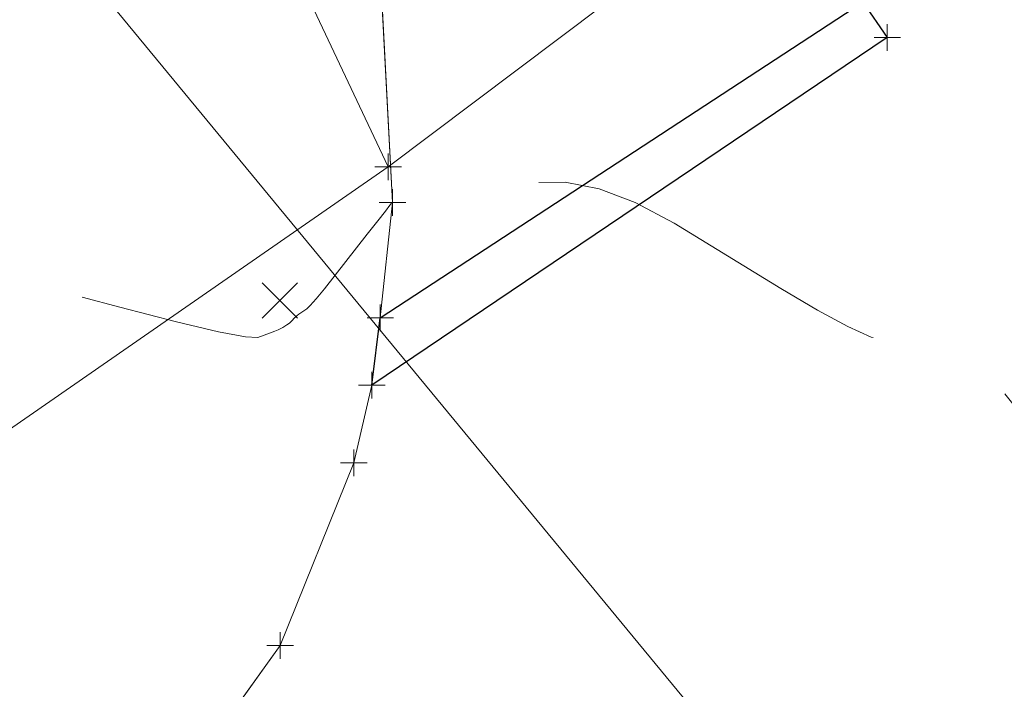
# Model space of a CAD drawing. Extents: x 1926935 to 1928139, y 199322 to 200300.
# Tile 613 of 656: x 1927617 to 1927654, y 199760 to 199785. Entities that reach past the tile are written whole.
import ezdxf

# ---------------------------------------------------------------- set-up
doc = ezdxf.new("R2010")
doc.units = 0
doc.header["$MEASUREMENT"] = 0
for name, pattern in [('DGN Style 3', [19.64306890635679, 14.03076350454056, -5.612305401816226]), ('gasex', [0]), ('ohelecex', [0])]:
    doc.linetypes.add(name, pattern=pattern)
for name, color, linetype, lineweight in [('DT_X_Contour_Minor', 136, 'DGN Style 3', 0), ('DT_X_Terrain_Ground_Line', 92, 'DGN Style 3', 13), ('PM_X_Edge_Line', 40, 'Continuous', 0), ('PM_X_Stop_Line', 7, 'Continuous', 30), ('PV_X_EOP', 7, 'DGN Style 3', 0), ('SV_X_Random_Point (Construction)', 7, 'Continuous', 0), ('UT_X_Gas', 40, 'gasex', 0), ('UT_X_Overhead_Electric', 1, 'ohelecex', 0)]:
    doc.layers.add(name, color=color, linetype=linetype, lineweight=lineweight)
doc.layers.add('SV_X_Shot_Marker (Construction)', color=40, linetype='Continuous', lineweight=0, transparency=0.5)

# ---------------------------------------------------------------- blocks, each defined once
blk = doc.blocks.new('SVPT_317')
at = {"layer": 'SV_X_Shot_Marker (Construction)', "transparency": 33554495}
for p, q in [((0, 0.0249999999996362), (0, -0.0249999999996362)), ((-0.02499999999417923, 0), (0.02500000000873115, 0))]:
    blk.add_line(p, q, dxfattribs=at)
blk.add_point((0, 0), dxfattribs=at)
blk = doc.blocks.new('SVPT_318')
at = {"layer": 'SV_X_Shot_Marker (Construction)', "transparency": 33554495}
for p, q in [((1.455191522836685e-11, 0.0249999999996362), (1.455191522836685e-11, -0.02500000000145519)), ((-0.02499999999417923, 0), (0.02500000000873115, 0))]:
    blk.add_line(p, q, dxfattribs=at)
blk.add_point((1.455191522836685e-11, 0), dxfattribs=at)
blk = doc.blocks.new('SVPT_319')
at = {"layer": 'SV_X_Shot_Marker (Construction)', "transparency": 33554495}
for p, q in [((0, 0.02500000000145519), (0, -0.02499999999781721)), ((-0.02500000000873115, 1.818989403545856e-12), (0.02499999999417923, 1.818989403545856e-12))]:
    blk.add_line(p, q, dxfattribs=at)
blk.add_point((0, 1.818989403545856e-12), dxfattribs=at)
blk = doc.blocks.new('SVPT_320')
at = {"layer": 'SV_X_Shot_Marker (Construction)', "transparency": 33554495}
for p, q in [((0, 0.02500000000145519), (0, -0.02499999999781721)), ((-0.02500000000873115, 1.818989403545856e-12), (0.02499999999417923, 1.818989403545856e-12))]:
    blk.add_line(p, q, dxfattribs=at)
blk.add_point((0, 1.818989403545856e-12), dxfattribs=at)
blk = doc.blocks.new('SVPT_321')
at = {"layer": 'SV_X_Shot_Marker (Construction)', "transparency": 33554495}
for p, q in [((0, 0.02500000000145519), (0, -0.0249999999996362)), ((-0.02499999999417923, 0), (0.02500000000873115, 0))]:
    blk.add_line(p, q, dxfattribs=at)
blk.add_point((0, 0), dxfattribs=at)
blk = doc.blocks.new('SVPT_322')
at = {"layer": 'SV_X_Shot_Marker (Construction)', "transparency": 33554495}
for p, q in [((0, 0.02500000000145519), (0, -0.0249999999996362)), ((-0.02499999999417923, 0), (0.02500000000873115, 0))]:
    blk.add_line(p, q, dxfattribs=at)
blk.add_point((0, 0), dxfattribs=at)
blk = doc.blocks.new('SVPT_324')
at = {"layer": 'SV_X_Shot_Marker (Construction)', "transparency": 33554495}
for p, q in [((0, 0.02500000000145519), (0, -0.0249999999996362)), ((-0.02500000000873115, 0), (0.02499999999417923, 0))]:
    blk.add_line(p, q, dxfattribs=at)
blk.add_point((0, 0), dxfattribs=at)
blk = doc.blocks.new('SVPT_325')
at = {"layer": 'SV_X_Shot_Marker (Construction)', "transparency": 33554495}
for p, q in [((0, 0.0249999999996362), (0, -0.0249999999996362)), ((-0.02499999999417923, 0), (0.02500000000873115, 0))]:
    blk.add_line(p, q, dxfattribs=at)
blk.add_point((0, 0), dxfattribs=at)
blk = doc.blocks.new('X_151')
at = {"layer": 'SV_X_Random_Point (Construction)', "color": 7, "linetype": 'Continuous', "lineweight": 0, "transparency": 33554559}
for p, q in [((-0.03333333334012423, -0.03337499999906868), (0.03333333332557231, 0.03337500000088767)), ((-0.03333333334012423, 0.03337500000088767), (0.03333333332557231, -0.03337499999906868))]:
    blk.add_line(p, q, dxfattribs=at)
blk = doc.blocks.new('SVPT_1615')
at = {"layer": 'SV_X_Shot_Marker (Construction)', "transparency": 33554495}
for p, q in [((1.455191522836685e-11, 0.02500000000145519), (1.455191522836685e-11, -0.0249999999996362)), ((-0.02499999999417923, 0), (0.02500000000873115, 0))]:
    blk.add_line(p, q, dxfattribs=at)
blk.add_point((1.455191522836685e-11, 0), dxfattribs=at)
blk = doc.blocks.new('SVPT_1616')
at = {"layer": 'SV_X_Shot_Marker (Construction)', "transparency": 33554495}
for p, q in [((1.455191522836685e-11, 0.02500000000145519), (1.455191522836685e-11, -0.0249999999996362)), ((-0.02499999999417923, 0), (0.02500000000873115, 0))]:
    blk.add_line(p, q, dxfattribs=at)
blk.add_point((1.455191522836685e-11, 0), dxfattribs=at)
blk = doc.blocks.new('*U2117', base_point=(1927600.1255, 199832.7095, 682.6088333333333))
at = {"layer": 'DT_X_Contour_Minor', "elevation": 675.999999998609, "flags": 128}
blk.add_lwpolyline([(1927775.634187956, 199633.4440144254), (1927773.537399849, 199634.5895950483), (1927773.127036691, 199634.8091043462), (1927772.794570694, 199634.9766691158), (1927772.540001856, 199635.0922893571), (1927772.363330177, 199635.15596507), (1927771.720622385, 199635.3319144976), (1927765.76443934, 199641.7715788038), (1927758.087159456, 199647.1629141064), (1927756.395791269, 199648.2396762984), (1927754.611949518, 199649.1593906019), (1927752.735634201, 199649.922057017), (1927750.766845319, 199650.5276755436), (1927745.393443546, 199651.9332610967), (1927743.599838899, 199652.406317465), (1927742.249076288, 199652.7712974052), (1927741.341155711, 199653.0282009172), (1927740.87607717, 199653.1770280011), (1927740.011183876, 199653.5147648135), (1927739.853079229, 199653.5800865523), (1927739.752009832, 199653.6257635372), (1927739.707975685, 199653.651795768), (1927739.666598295, 199653.6950220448), (1927739.648455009, 199653.7091919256), (1927739.625058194, 199653.7192818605), (1927739.59640785, 199653.7252918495), (1927739.562503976, 199653.7272218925), (1927739.465088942, 199653.726928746), (1927739.424891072, 199653.7373829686), (1927739.377358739, 199653.7689654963), (1927739.322491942, 199653.8216763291), (1927739.260290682, 199653.895515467), (1927739.08464137, 199654.1205909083), (1927738.690089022, 199654.5601265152), (1927737.638168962, 199655.7099267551), (1927735.928881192, 199657.569991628), (1927720.983975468, 199673.7924763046), (1927719.377156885, 199675.0547380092), (1927719.0499247, 199675.3318189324), (1927718.756864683, 199675.6220924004), (1927718.497976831, 199675.9255584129), (1927718.273261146, 199676.2422169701), (1927717.304323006, 199677.7507395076), (1927714.957299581, 199677.7133429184), (1927714.477547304, 199677.701860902), (1927714.044157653, 199677.6834419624), (1927713.65713063, 199677.6580860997), (1927713.316466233, 199677.6257933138), (1927712.469844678, 199677.5304299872), (1927712.144650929, 199677.4905359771), (1927711.804035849, 199677.4423764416), (1927711.447999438, 199677.3859513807), (1927711.076541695, 199677.3212607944), (1927710.065425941, 199677.1377318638), (1927709.570538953, 199677.1687602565), (1927708.84421481, 199677.3994921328), (1927707.88645351, 199677.8299274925), (1927706.697255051, 199678.4600663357), (1927703.217476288, 199680.4067078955), (1927701.899832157, 199681.1311622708), (1927700.556733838, 199681.8445442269), (1927699.188181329, 199682.5468537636), (1927697.794174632, 199683.238090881), (1927694.042884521, 199685.0666266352), (1927692.707521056, 199685.7401455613), (1927691.514898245, 199686.3893005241), (1927690.465016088, 199687.0140915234), (1927689.557874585, 199687.6145185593), (1927687.329151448, 199689.1831720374), (1927686.325766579, 199689.8145187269), (1927684.987154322, 199690.532068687), (1927683.313314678, 199691.3358219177), (1927681.304247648, 199692.2257784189), (1927675.499765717, 199694.7139334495), (1927673.515345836, 199695.7558281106), (1927671.915447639, 199697.0153958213), (1927670.700071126, 199698.4926365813), (1927669.8692163, 199700.1875503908), (1927666.889111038, 199708.6050519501), (1927660.924861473, 199709.4336255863), (1927659.807181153, 199709.595358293), (1927659.010247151, 199709.7254534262), (1927658.534059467, 199709.8239109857), (1927658.3786181, 199709.8907309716), (1927658.391769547, 199710.0267341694), (1927658.263153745, 199710.1465520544), (1927657.867442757, 199710.4040033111), (1927657.20463658, 199710.7990879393), (1927656.274735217, 199711.3318059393), (1927653.438871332, 199712.9358984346), (1927652.73421027, 199713.5058406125), (1927652.747125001, 199714.0125977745), (1927653.477615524, 199714.4561699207), (1927654.925681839, 199714.8365570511), (1927659.743959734, 199715.7666760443), (1927661.350085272, 199716.0754693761), (1927662.554753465, 199716.3042601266), (1927663.357964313, 199716.4530482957), (1927663.759717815, 199716.5218338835), (1927664.295784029, 199716.598592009), (1927664.554281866, 199716.6336036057), (1927664.927725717, 199716.6810698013), (1927665.416115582, 199716.740990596), (1927666.01945146, 199716.8133659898), (1927669.103226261, 199717.1801785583), (1927670.380885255, 199718.6720924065), (1927670.62551899, 199718.967854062), (1927670.811852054, 199719.2157473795), (1927670.939884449, 199719.4157723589), (1927671.009616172, 199719.5679290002), (1927671.198995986, 199720.1663005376), (1927671.089461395, 199723.3640139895), (1927671.069770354, 199724.1128201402), (1927671.057640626, 199724.9887899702), (1927671.05307221, 199725.9919234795), (1927671.056065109, 199727.1222206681), (1927671.087675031, 199732.6936561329), (1927671.517152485, 199732.8784184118), (1927671.457461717, 199733.2023493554), (1927671.094327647, 199734.0949583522), (1927670.427750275, 199735.5562454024), (1927669.4577296, 199737.5862105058), (1927666.466416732, 199743.7576881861), (1927665.426584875, 199745.8998739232), (1927664.550573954, 199747.6978228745), (1927663.83838397, 199749.1515350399), (1927663.290014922, 199750.2610104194), (1927662.046125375, 199752.7606290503), (1927661.623204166, 199753.608399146), (1927661.2873577, 199754.27699546), (1927661.038585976, 199754.7664179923), (1927660.876888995, 199755.0766667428), (1927660.561796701, 199755.6650983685), (1927660.400991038, 199756.0646505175), (1927660.154893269, 199756.8219832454), (1927659.823503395, 199757.9370965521), (1927659.406821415, 199759.4099904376), (1927658.18194666, 199763.8147482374), (1927657.702037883, 199765.3606606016), (1927657.180967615, 199766.694829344), (1927656.618735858, 199767.8172544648), (1927656.015342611, 199768.7279359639), (1927654.351411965, 199770.8740951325), (1927653.785054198, 199771.5846633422), (1927653.33392888, 199772.1067485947), (1927652.998036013, 199772.44035089), (1927652.777375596, 199772.5854702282), (1927652.342591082, 199772.7211445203), (1927652.135789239, 199772.7770335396), (1927651.841472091, 199772.8429448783), (1927651.459639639, 199772.9188785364), (1927650.990291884, 199773.004834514), (1927649.622010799, 199773.2474135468), (1927648.984860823, 199773.4417594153), (1927648.09962171, 199773.8428627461), (1927646.96629346, 199774.4507235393), (1927645.584876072, 199775.2653417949), (1927641.570310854, 199777.7133337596), (1927640.112140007, 199778.4973244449), (1927638.748551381, 199779.0133025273), (1927637.479544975, 199779.2612680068), (1927636.30512079, 199779.2412208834), (1927633.299432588, 199778.8304117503), (1927632.311947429, 199778.6955020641), (1927631.6037581, 199778.5988798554), (1927631.174864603, 199778.5405451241), (1927631.025266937, 199778.5204978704), (1927630.97883477, 199778.5162814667), (1927630.950305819, 199778.4750560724), (1927630.8886088, 199778.3952383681), (1927630.715744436, 199778.1734532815), (1927630.431712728, 199777.8097008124), (1927630.036513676, 199777.303980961), (1927628.834426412, 199775.7661048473), (1927628.429560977, 199775.2544157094), (1927628.116530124, 199774.8727553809), (1927627.895333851, 199774.6211238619), (1927627.765972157, 199774.4995211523), (1927627.54345375, 199774.3486190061), (1927627.465833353, 199774.2941960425), (1927627.399860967, 199774.2441037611), (1927627.345536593, 199774.1983421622), (1927627.302860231, 199774.1569112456), (1927627.20458728, 199774.0522030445), (1927627.165143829, 199774.0132237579), (1927627.120518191, 199773.9748170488), (1927627.070710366, 199773.9369829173), (1927627.015720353, 199773.8997213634), (1927626.862170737, 199773.8011206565), (1927626.789665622, 199773.760577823), (1927626.68731249, 199773.7128998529), (1927626.555111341, 199773.6580867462), (1927626.393062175, 199773.5961385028), (1927625.92113371, 199773.4214296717), (1927625.463860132, 199773.4436759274), (1927624.445985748, 199773.641446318), (1927622.867510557, 199774.0147408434), (1927620.728434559, 199774.5635595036), (1927614.276764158, 199776.2611081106), (1927611.907103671, 199776.8080834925), (1927609.636875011, 199777.175848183), (1927607.466078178, 199777.3644021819), (1927605.394713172, 199777.3737454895), (1927600.003648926, 199777.1597133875), (1927597.979909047, 199777.1752393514), (1927595.951987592, 199777.3823413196), (1927593.919884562, 199777.781019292), (1927591.883599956, 199778.3712732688), (1927586.447932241, 199780.2007185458), (1927584.548385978, 199780.8690732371), (1927582.926497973, 199781.5020533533), (1927581.582268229, 199782.0996588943), (1927580.515696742, 199782.6618898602), (1927576.186232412, 199785.2030936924), (1927576.033012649, 199785.1658764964), (1927575.873901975, 199785.0749530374), (1927575.462235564, 199784.8181328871), (1927574.798013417, 199784.3954160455), (1927573.881235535, 199783.8068025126), (1927571.099753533, 199782.0159708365), (1927570.025022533, 199781.3049632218), (1927568.886941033, 199780.5150641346), (1927567.685509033, 199779.6462735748), (1927566.420726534, 199778.6985915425), (1927562.96350587, 199776.0662508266), (1927561.773501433, 199775.1396951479), (1927560.796403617, 199774.3342836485), (1927560.032212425, 199773.6500163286), (1927559.480927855, 199773.0868931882), (1927558.294711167, 199771.746757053), (1927557.847894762, 199771.2885544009), (1927557.397108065, 199770.9190485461), (1927556.942351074, 199770.6382394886), (1927556.48362379, 199770.4461272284), (1927555.255057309, 199770.0520902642), (1927554.824778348, 199769.9199663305), (1927554.455366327, 199769.8191222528), (1927554.146821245, 199769.749558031), (1927553.899143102, 199769.7112736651), (1927553.319823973, 199769.6508884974), (1927552.95249986, 199769.6011780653), (1927552.285016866, 199769.497335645), (1927551.317374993, 199769.3393612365), (1927550.049574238, 199769.1272548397), (1927546.268560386, 199768.4894617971), (1927544.974930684, 199768.2690246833), (1927543.929801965, 199768.0860581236), (1927543.13317423, 199767.9405621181), (1927542.585047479, 199767.8325366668), (1927541.454710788, 199767.5944295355), (1927540.833143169, 199767.6455378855), (1927539.816192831, 199767.9774432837), (1927538.403859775, 199768.5901457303), (1927536.596144, 199769.4836452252), (1927531.248391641, 199772.2407066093), (1927529.449881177, 199773.1671094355), (1927528.065164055, 199773.878521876), (1927527.094240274, 199774.3749439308), (1927526.537109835, 199774.6563756), (1927525.603153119, 199775.1202062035), (1927525.302963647, 199775.2426140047), (1927525.102862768, 199775.2619644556), (1927525.002850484, 199775.1782575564), (1927525.002926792, 199774.9914933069), (1927525.23682295, 199773.8794596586), (1927520.250947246, 199774.3296021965), (1927519.140748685, 199774.3936104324), (1927517.946956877, 199774.3927169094), (1927516.669571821, 199774.3269216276), (1927515.308593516, 199774.1962245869), (1927511.567860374, 199773.7611634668), (1927510.282373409, 199773.6992659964), (1927509.231462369, 199773.8398694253), (1927508.415127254, 199774.1829737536), (1927507.833368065, 199774.7285789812), (1927505.665835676, 199777.7472388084), (1927505.840617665, 199777.9538099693), (1927505.815906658, 199778.0466993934), (1927505.666867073, 199778.2368371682), (1927505.393498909, 199778.5242232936), (1927504.995802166, 199778.9088577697), (1927503.76950608, 199780.0642141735), (1927503.318007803, 199780.4915586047), (1927502.88323504, 199780.9070745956), (1927502.465187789, 199781.310762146), (1927502.063866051, 199781.7026212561), (1927501.015975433, 199782.7318076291), (1927500.651957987, 199783.0795605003), (1927500.345823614, 199783.3509293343), (1927500.097572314, 199783.545914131), (1927499.907204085, 199783.6645148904), (1927499.476732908, 199783.8789381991), (1927499.317628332, 199783.9503384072), (1927499.163167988, 199784.00372155), (1927499.013351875, 199784.0390876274), (1927498.868179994, 199784.0564366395), (1927498.487247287, 199784.078677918), (1927498.345963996, 199784.0804885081), (1927498.207813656, 199784.0692393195), (1927498.072796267, 199784.0449303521), (1927497.940911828, 199784.007561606), (1927497.593397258, 199783.8904985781), (1927497.465244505, 199783.8440074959), (1927497.341422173, 199783.7923315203), (1927497.221930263, 199783.7354706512), (1927497.106768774, 199783.6734248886), (1927496.805445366, 199783.5010563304), (1927496.659209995, 199783.3992276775), (1927496.446496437, 199783.2230181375), (1927496.167304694, 199782.9724277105), (1927495.821634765, 199782.6474563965), (1927494.811210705, 199781.6816917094), (1927494.442106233, 199781.3255348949), (1927494.092610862, 199780.9813879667), (1927493.762724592, 199780.6492509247), (1927493.452447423, 199780.329123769), (1927492.651187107, 199779.4914645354), (1927492.386085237, 199779.2144658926), (1927492.191724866, 199779.0117143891), (1927492.068105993, 199778.8832100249), (1927492.015228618, 199778.8289528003), (1927491.933531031, 199778.7489957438)], dxfattribs=at)

msp = doc.modelspace()

# ---------------------------------------------------------------- linework, layer by layer
at = {"layer": 'PM_X_Edge_Line', "color": 7}
msp.add_polyline3d([(1927622.151, 199755.4347999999, 677.093099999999), (1927626.758, 199761.8582999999, 676.762900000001), (1927629.532, 199768.7175, 676.4367000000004), (1927630.206, 199771.6295, 676.314099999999), (1927630.527, 199774.1679000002, 676.153), (1927630.98, 199778.4937999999, 676.0007000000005), (1927630.575, 199786.3077000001, 675.757400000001), (1927628.686, 199793.0972000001, 675.5142000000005), (1927625.07, 199799.7747000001, 675.2357999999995), (1927615.546, 199814.918, 674.588), (1927604.375, 199832.9984000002, 673.7665), (1927591.337, 199853.9257000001, 672.7265999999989), (1927577.751, 199876.2662999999, 671.6232999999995), (1927564.791, 199897.8847999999, 670.458099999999)], dxfattribs=at)
at = {"layer": 'PM_X_Stop_Line'}
msp.add_3dface([(1927630.206, 199771.6295, 676.314099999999), (1927630.527, 199774.1679000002, 676.153), (1927648.66, 199786.0202000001, 675.7747999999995), (1927649.586, 199784.6935, 675.797099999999)], dxfattribs=at)
at = {"layer": 'PV_X_EOP'}
msp.add_polyline3d([(1927622.151, 199755.4347999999, 677.093099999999), (1927626.758, 199761.8582999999, 676.762900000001), (1927629.532, 199768.7175, 676.4367000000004), (1927630.206, 199771.6295, 676.314099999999), (1927630.527, 199774.1679000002, 676.153), (1927630.98, 199778.4937999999, 676.0007000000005), (1927630.575, 199786.3077000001, 675.757400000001), (1927628.686, 199793.0972000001, 675.5142000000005), (1927625.07, 199799.7747000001, 675.2357999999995), (1927615.546, 199814.918, 674.588), (1927604.375, 199832.9984000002, 673.7665), (1927591.337, 199853.9257000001, 672.7265999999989), (1927577.751, 199876.2662999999, 671.6232999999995), (1927564.791, 199897.8847999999, 670.458099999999)], dxfattribs=at)
at = {"layer": 'UT_X_Gas'}
for points in [[(1927273.826, 200153.0867000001, 646.5487999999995), (1927301.204, 200139.3982000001, 649.1267000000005), (1927340.648, 200115.3025, 652.2992000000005), (1927370.573, 200096.6540999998, 654.1622000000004), (1927393.449, 200081.6227000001, 655.53), (1927415.66, 200064.9315, 657.2132999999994), (1927438.579, 200047.5812000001, 659.487099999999), (1927456.647, 200032.044, 660.8757999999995), (1927479.429, 200015.0375, 662.6157999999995), (1927501.732, 199991.3362000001, 664.5774000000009), (1927524.095, 199961.3230999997, 666.6690999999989), (1927543.11, 199932.6325, 668.433), (1927561.778, 199901.226, 670.2237000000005), (1927575.308, 199878.2297999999, 671.389), (1927591.444, 199851.6357999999, 672.7262999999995), (1927607.984, 199824.2530999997, 674.112400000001), (1927618.058, 199806.8515, 674.786599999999), (1927630.826, 199779.8352000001, 675.942)], [(1927630.826, 199779.8352000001, 675.942), (1927664.661, 199805.2755999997, 673.2902000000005), (1927677.929, 199791.6084000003, 673.5162999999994), (1927686.176, 199784.0402999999, 673.355599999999), (1927709.781, 199768.0482999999, 671.603599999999), (1927731.487, 199759.0565999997, 670.5252999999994), (1927753.196, 199755.4907000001, 668.890900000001), (1927782.333, 199754.1122999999, 666.665900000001), (1927803.663, 199760.9132999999, 666.528), (1927836.845, 199771.636, 663.9012000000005)], [(1927399.529, 199603.9847000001, 696.418599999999), (1927423.626, 199622.1244000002, 694.8789000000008), (1927451.977, 199642.0134000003, 692.0082000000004), (1927485.353, 199667.6317000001, 688.0372999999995), (1927515.112, 199691.3000999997, 684.593099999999), (1927530.962, 199703.8732999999, 682.244599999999), (1927559.383, 199728.2277000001, 679.2465), (1927579.771, 199744.4595, 677.3605), (1927630.826, 199779.8352000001, 675.942)]]:
    msp.add_polyline3d(points, dxfattribs=at)
at = {"layer": 'UT_X_Overhead_Electric', "extrusion": (-0.4133237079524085, -0.7511724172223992, 0.5146877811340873), "elevation": -946488.9107646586, "flags": 128}
msp.add_lwpolyline([(1592441.613307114, 568965.2231859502), (1592620.157739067, 568992.9890125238), (1592772.116404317, 568953.982865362)], dxfattribs=at)
at = {"layer": 'UT_X_Overhead_Electric'}
msp.add_polyline3d([(1926982.985, 200250.6182999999, 626.222900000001), (1927158.603, 200133.6787000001, 640.179), (1927270.745, 200057.7184000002, 658.7527000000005), (1927336.375, 200012.8562000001, 661.0797999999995), (1927475.166, 199914.0182999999, 666.8387999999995), (1927560.391, 199858.6072999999, 671.8062999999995), (1927685.329, 199707.3482999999, 675.107599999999)], dxfattribs=at)

# ---------------------------------------------------------------- block references
at = {"layer": 'DT_X_Terrain_Ground_Line'}
msp.add_blockref('*U2117', (1927600.1255, 199832.7095, 682.6088333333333), dxfattribs=at)
at = {"layer": 'SV_X_Random_Point (Construction)', "color": 7, "linetype": 'Continuous', "lineweight": 0, "transparency": 33554559, "xscale": 20, "yscale": 20, "zscale": 20}
msp.add_blockref('X_151', (1927626.746, 199774.8162000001, 675.93), dxfattribs=at)
at = {"layer": 'SV_X_Shot_Marker (Construction)', "transparency": 33554495, "xscale": 20, "yscale": 20, "zscale": 20}
for name, p in [('SVPT_324', (1927649.586, 199784.6935, 675.797099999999)), ('SVPT_1615', (1927630.826, 199779.8352000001, 675.942)), ('SVPT_1616', (1927630.826, 199779.8352000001, 675.942)), ('SVPT_325', (1927630.98, 199778.4937999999, 676.0007000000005)), ('SVPT_321', (1927630.527, 199774.1679000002, 676.153)), ('SVPT_322', (1927630.527, 199774.1679000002, 676.153)), ('SVPT_319', (1927630.206, 199771.6295, 676.314099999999)), ('SVPT_320', (1927630.206, 199771.6295, 676.314099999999)), ('SVPT_318', (1927629.532, 199768.7175, 676.4367000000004)), ('SVPT_317', (1927626.758, 199761.8582999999, 676.762900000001))]:
    msp.add_blockref(name, p, dxfattribs=at)

doc.saveas('drawing.dxf')
